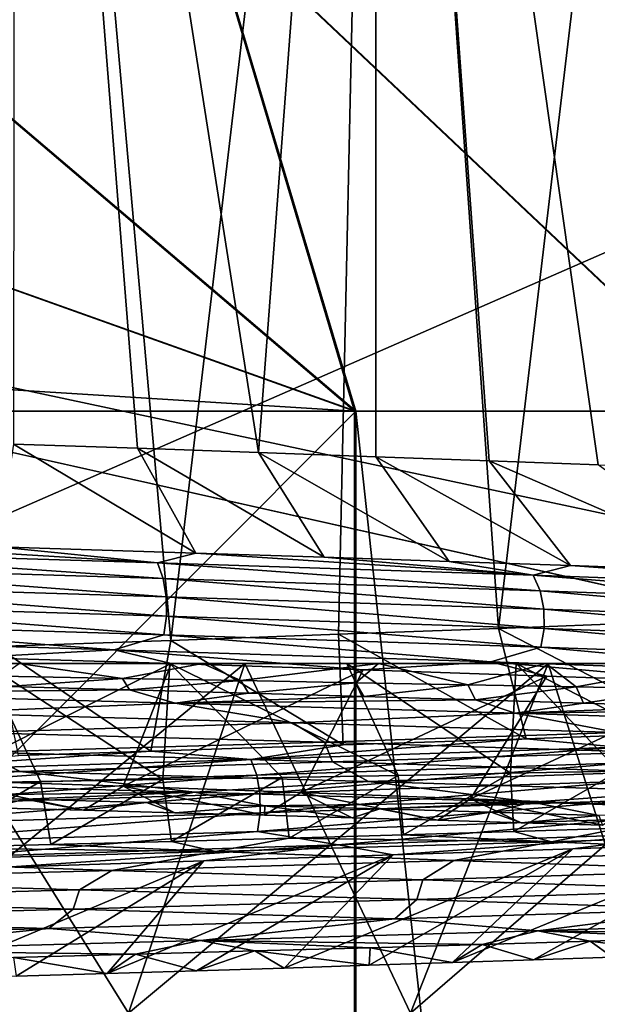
# Model space of a CAD drawing. Header units: metres. Extents: x -206 to 75, y -104 to 104.
# Tile 812 of 1056: x 5.65 to 7.94, y -53.35 to -49.45. Entities that reach past the tile are written whole.
import ezdxf

# ---------------------------------------------------------------- set-up
doc = ezdxf.new("R2010")
doc.units = ezdxf.units.M
doc.layers.add('solid_01_1-CONSUMER_THERM_B_125288', color=7, linetype='CONTINUOUS')

msp = doc.modelspace()

# ---------------------------------------------------------------- linework, layer by layer
at = {"layer": 'solid_01_1-CONSUMER_THERM_B_125288'}
for points in [[(-27.776106, 66.214066), (28.050987, 67.836098), (-27.757145, -66.232315)], [(28.050987, 67.836098), (-27.757065, -66.785934), (-27.757145, -66.232315)], [(28.050987, 67.836098), (27.851068, 67.319839), (-27.757065, -66.785934)], [(27.851068, 67.319839), (27.74942, 66.775635), (-27.757065, -66.785934)], [(27.74942, 66.775635), (-28.058632, -67.846397), (-27.858715, -67.330139)], [(27.74942, 66.775635), (27.749498, 66.222015), (-28.058632, -67.846397)], [(27.74942, 66.775635), (-27.858715, -67.330139), (-27.757065, -66.785934)], [(27.749498, 66.222015), (27.768459, -66.224365), (-28.058632, -67.846397)], [(5.637405, -45.000011, 35.375755), (6.251666, -51.907669, 35.03466), (5.559256, -51.931881, 35.415909)], [(5.634249, -45.000011, 13.622613), (5.628155, -51.129448, 13.619456), (6.119591, -51.146355, 13.888075)], [(5.634249, -45.000011, 13.622613), (6.598757, -51.163094, 14.179207), (7.062924, -45.000008, 14.491133)], [(5.634249, -45.000011, 13.622613), (6.119591, -51.146355, 13.888075), (6.598757, -51.163094, 14.179207)], [(5.637405, -45.000011, 35.375755), (7.065768, -45.000008, 34.506863), (6.251666, -51.907669, 35.03466)], [(7.065768, -45.000008, 34.506863), (6.915274, -51.88369, 34.611446), (6.251666, -51.907669, 35.03466)], [(7.062924, -45.000008, 14.491133), (6.598757, -51.163094, 14.179207), (7.063466, -51.179642, 14.491514)], [(7.065768, -45.000008, 34.506863), (7.549497, -51.860214, 34.147144), (6.915274, -51.88369, 34.611446)], [(7.062924, -45.000008, 14.491133), (7.063466, -51.179642, 14.491514), (7.512407, -51.196014, 14.823943)], [(7.062924, -45.000008, 14.491133), (7.512407, -51.196014, 14.823943), (7.944448, -51.212246, 15.175406)], [(7.062924, -45.000008, 14.491133), (7.944448, -51.212246, 15.175406), (8.359434, -51.228466, 15.54555)], [(7.062924, -45.000008, 14.491133), (8.359434, -51.228466, 15.54555), (8.35999, -45.000008, 15.546066)], [(7.065768, -45.000008, 34.506863), (8.362544, -45.000008, 33.451546), (7.549497, -51.860214, 34.147144)], [(8.362544, -45.000008, 33.451546), (8.153543, -51.837158, 33.642323), (7.549497, -51.860214, 34.147144)], [(-18.213459, -45.817539, 1.5), (-19.476553, -45.904934, 1.5), (69.506912, -74.995201, 1.5)], [(35.395393, -57.260349, 1.5), (18.218929, -45.812325, 1.5), (-18.213459, -45.817539, 1.5)], [(37.092922, -58.218811, 1.5), (-18.213459, -45.817539, 1.5), (69.506912, -74.995201, 1.5)], [(37.092922, -58.218811, 1.5), (35.395393, -57.260349, 1.5), (-18.213459, -45.817539, 1.5)], [(-19.476553, -45.904934, 1.5), (-20.110367, -46.015713, 1.5), (69.506912, -74.995201, 1.5)], [(-20.110367, -46.015713, 1.5), (-20.738798, -46.171688, 1.5), (69.506912, -74.995201, 1.5)], [(-20.738798, -46.171688, 1.5), (-21.356617, -46.372227, 1.5), (69.506912, -74.995201, 1.5)], [(-21.356617, -46.372227, 1.5), (-21.958729, -46.615906, 1.5), (69.506912, -74.995201, 1.5)], [(-38.864662, -46.52047, 75.400002), (-54.590946, -63.612965, 75.400002), (54.609055, -63.597332, 75.400002)], [(-37.59338, -46.610531, 75.400002), (-38.864662, -46.52047, 75.400002), (54.609055, -63.597332, 75.400002)], [(37.606621, -46.599766, 75.400002), (-37.59338, -46.610531, 75.400002), (54.609055, -63.597332, 75.400002)], [(-21.958729, -46.615906, 1.5), (-22.540312, -46.900536, 1.5), (69.506912, -74.995201, 1.5)], [(-22.540312, -46.900536, 1.5), (-23.096958, -47.223244, 1.5), (69.506912, -74.995201, 1.5)], [(-23.096958, -47.223244, 1.5), (-24.120508, -47.968487, 1.5), (69.506912, -74.995201, 1.5)], [(-24.120508, -47.968487, 1.5), (-33.833458, -56.120991, 1.5), (69.506912, -74.995201, 1.5)], [(-11.99159, -59.106865, 72.400002), (-11.993093, -48.606865, 72.400002), (12.006907, -48.603428, 72.400002)], [(-11.99159, -59.106865, 72.400002), (12.006907, -48.603428, 72.400002), (12.00841, -59.103428, 72.400002)], [(6.979857, -50.999832, 8.998974), (4.633029, -49.000019, 10.23322), (6.384653, -49.000019, 10.92642)], [(4.898106, -50.256016, 8.99928), (4.633029, -49.000019, 10.23322), (6.979857, -50.999832, 8.998974)], [(6.984415, -50.999832, 39.998974), (6.388644, -49.000019, 38.071701), (4.637223, -49.000019, 38.765415)], [(4.902663, -50.256016, 39.999279), (6.984415, -50.999832, 39.998974), (4.637223, -49.000019, 38.765415)], [(8.497826, -50.999832, 9.776308), (6.384653, -49.000019, 10.92642), (8.035678, -49.000019, 11.833759)], [(8.497826, -50.999832, 9.776308), (6.979857, -50.999832, 8.998974), (6.384653, -49.000019, 10.92642)], [(8.502154, -50.999832, 39.221191), (8.039402, -49.000019, 37.163879), (6.388644, -49.000019, 38.071701)], [(6.984415, -50.999832, 39.998974), (8.502154, -50.999832, 39.221191), (6.388644, -49.000019, 38.071701)], [(-4.902716, -50.25602, 9.000721), (6.979857, -50.999832, 8.998974), (-6.984468, -50.99984, 9.001026)], [(-6.97991, -50.99984, 40.001026), (6.984415, -50.999832, 39.998974), (4.902663, -50.256016, 39.999279)], [(4.898106, -50.256016, 8.99928), (6.979857, -50.999832, 8.998974), (-4.902716, -50.25602, 9.000721)], [(-6.984468, -50.99984, 9.001026), (6.979857, -50.999832, 8.998974), (6.979864, -65, 8.998974)], [(-6.984461, -65, 9.001026), (-6.984468, -50.99984, 9.001026), (6.979864, -65, 8.998974)], [(-6.979903, -65, 40.001026), (6.984415, -50.999832, 39.998974), (-6.97991, -50.99984, 40.001026)], [(-6.979903, -65, 40.001026), (6.984422, -65, 39.998974), (6.984415, -50.999832, 39.998974)], [(8.497826, -50.999832, 9.776308), (6.979864, -65, 8.998974), (6.979857, -50.999832, 8.998974)], [(8.497826, -50.999832, 9.776308), (8.497832, -65, 9.776308), (6.979864, -65, 8.998974)], [(8.502161, -65, 39.221191), (8.502154, -50.999832, 39.221191), (6.984415, -50.999832, 39.998974)], [(6.984422, -65, 39.998974), (8.502161, -65, 39.221191), (6.984415, -50.999832, 39.998974)], [(5.628155, -51.129448, 13.619456), (5.564412, -51.53706, 12.630184), (6.350884, -51.56189, 13.032304)], [(6.119591, -51.146355, 13.888075), (5.628155, -51.129448, 13.619456), (6.350884, -51.56189, 13.032304)], [(6.119591, -51.146355, 13.888075), (6.350884, -51.56189, 13.032304), (6.859643, -51.578365, 13.329285)], [(6.598757, -51.163094, 14.179207), (6.119591, -51.146355, 13.888075), (6.859643, -51.578365, 13.329285)], [(6.598757, -51.163094, 14.179207), (6.859643, -51.578365, 13.329285), (7.35463, -51.594761, 13.648607)], [(7.063466, -51.179642, 14.491514), (6.598757, -51.163094, 14.179207), (7.35463, -51.594761, 13.648607)], [(7.063466, -51.179642, 14.491514), (7.35463, -51.594761, 13.648607), (7.834752, -51.611088, 13.989571)], [(7.512407, -51.196014, 14.823943), (7.063466, -51.179642, 14.491514), (7.834752, -51.611088, 13.989571)], [(7.512407, -51.196014, 14.823943), (7.834752, -51.611088, 13.989571), (8.524158, -51.635464, 14.539523)], [(7.944448, -51.212246, 15.175406), (7.512407, -51.196014, 14.823943), (8.524158, -51.635464, 14.539523)], [(6.199406, -51.600639, 12.880086), (4.75429, -51.512177, 12.282291), (4.603261, -51.551922, 12.157966)], [(6.199406, -51.600639, 12.880086), (5.564412, -51.53706, 12.630184), (4.75429, -51.512177, 12.282291)], [(4.603261, -51.551922, 12.157966), (4.619439, -51.61417, 12.114591), (6.221193, -51.662888, 12.83925)], [(6.199406, -51.600639, 12.880086), (4.603261, -51.551922, 12.157966), (6.221193, -51.662888, 12.83925)], [(6.199406, -51.600639, 12.880086), (6.350884, -51.56189, 13.032304), (5.564412, -51.53706, 12.630184)], [(7.687332, -51.649361, 13.805741), (6.350884, -51.56189, 13.032304), (6.199406, -51.600639, 12.880086)], [(7.687332, -51.649361, 13.805741), (6.859643, -51.578365, 13.329285), (6.350884, -51.56189, 13.032304)], [(7.687332, -51.649361, 13.805741), (7.35463, -51.594761, 13.648607), (6.859643, -51.578365, 13.329285)], [(7.687332, -51.649361, 13.805741), (7.834752, -51.611088, 13.989571), (7.35463, -51.594761, 13.648607)], [(4.619439, -51.61417, 12.114591), (4.628491, -51.686874, 12.090322), (6.233385, -51.735592, 12.816401)], [(6.221193, -51.662888, 12.83925), (4.619439, -51.61417, 12.114591), (6.233385, -51.735592, 12.816401)], [(6.199406, -51.600639, 12.880086), (6.221193, -51.662888, 12.83925), (7.714348, -51.711605, 13.768158)], [(7.687332, -51.649361, 13.805741), (6.199406, -51.600639, 12.880086), (7.714348, -51.711605, 13.768158)], [(9.040133, -51.698078, 14.918617), (7.834752, -51.611088, 13.989571), (7.687332, -51.649361, 13.805741)], [(9.040133, -51.698078, 14.918617), (8.524158, -51.635464, 14.539523), (7.834752, -51.611088, 13.989571)], [(6.221193, -51.662888, 12.83925), (6.233385, -51.735592, 12.816401), (7.729465, -51.784313, 13.74713)], [(7.714348, -51.711605, 13.768158), (6.221193, -51.662888, 12.83925), (7.729465, -51.784313, 13.74713)], [(7.687332, -51.649361, 13.805741), (7.714348, -51.711605, 13.768158), (9.071904, -51.760326, 14.884945)], [(9.040133, -51.698078, 14.918617), (7.687332, -51.649361, 13.805741), (9.071904, -51.760326, 14.884945)], [(4.628491, -51.686874, 12.090322), (4.629097, -51.763462, 12.088704), (6.2342, -51.81218, 12.814878)], [(6.233385, -51.735592, 12.816401), (4.628491, -51.686874, 12.090322), (6.2342, -51.81218, 12.814878)], [(7.714348, -51.711605, 13.768158), (7.729465, -51.784313, 13.74713), (9.089682, -51.833031, 14.866106)], [(9.071904, -51.760326, 14.884945), (7.714348, -51.711605, 13.768158), (9.089682, -51.833031, 14.866106)], [(6.233385, -51.735592, 12.816401), (6.2342, -51.81218, 12.814878), (7.730475, -51.860897, 13.745728)], [(7.729465, -51.784313, 13.74713), (6.233385, -51.735592, 12.816401), (7.730475, -51.860897, 13.745728)], [(4.629097, -51.763462, 12.088704), (4.621205, -51.837269, 12.109865), (6.223571, -51.885986, 12.834802)], [(6.2342, -51.81218, 12.814878), (4.629097, -51.763462, 12.088704), (6.223571, -51.885986, 12.834802)], [(7.729465, -51.784313, 13.74713), (7.730475, -51.860897, 13.745728), (9.090869, -51.909618, 14.864849)], [(9.089682, -51.833031, 14.866106), (7.729465, -51.784313, 13.74713), (9.090869, -51.909618, 14.864849)], [(6.2342, -51.81218, 12.814878), (6.223571, -51.885986, 12.834802), (7.717296, -51.934704, 13.764065)], [(7.730475, -51.860897, 13.745728), (6.2342, -51.81218, 12.814878), (7.717296, -51.934704, 13.764065)], [(4.621205, -51.837269, 12.109865), (4.431396, -51.896381, 12.086535), (6.027381, -51.944756, 12.780844)], [(6.223571, -51.885986, 12.834802), (4.621205, -51.837269, 12.109865), (6.027381, -51.944756, 12.780844)], [(7.65872, -52.297695, 35.141525), (6.915274, -51.88369, 34.611446), (7.549497, -51.860214, 34.147144)], [(8.347954, -52.273476, 34.60944), (7.549497, -51.860214, 34.147144), (8.153543, -51.837158, 33.642323)], [(8.347954, -52.273476, 34.60944), (7.65872, -52.297695, 35.141525), (7.549497, -51.860214, 34.147144)], [(7.730475, -51.860897, 13.745728), (7.717296, -51.934704, 13.764065), (9.07537, -51.983425, 14.881278)], [(9.090869, -51.909618, 14.864849), (7.730475, -51.860897, 13.745728), (9.07537, -51.983425, 14.881278)], [(4.431396, -51.896381, 12.086535), (5.466235, -51.975426, 12.573194), (6.027381, -51.944756, 12.780844)], [(6.172998, -52.346989, 36.065464), (5.559256, -51.931881, 35.415909), (6.251666, -51.907669, 35.03466)], [(6.223571, -51.885986, 12.834802), (6.027381, -51.944756, 12.780844), (7.51961, -51.99313, 13.677759)], [(6.934391, -52.322182, 35.626575), (6.172998, -52.346989, 36.065464), (6.251666, -51.907669, 35.03466)], [(7.717296, -51.934704, 13.764065), (6.223571, -51.885986, 12.834802), (7.51961, -51.99313, 13.677759)], [(6.934391, -52.322182, 35.626575), (6.251666, -51.907669, 35.03466), (6.915274, -51.88369, 34.611446)], [(7.65872, -52.297695, 35.141525), (6.934391, -52.322182, 35.626575), (6.915274, -51.88369, 34.611446)], [(6.027381, -51.944756, 12.780844), (5.466235, -51.975426, 12.573194), (6.253427, -51.999786, 12.967092)], [(6.172998, -52.346989, 36.065464), (5.647593, -52.363583, 36.330368), (5.559256, -51.931881, 35.415909)], [(6.027381, -51.944756, 12.780844), (6.253427, -51.999786, 12.967092), (7.01301, -52.024315, 13.412712)], [(6.027381, -51.944756, 12.780844), (7.01301, -52.024315, 13.412712), (7.51961, -51.99313, 13.677759)], [(7.717296, -51.934704, 13.764065), (7.51961, -51.99313, 13.677759), (8.88173, -52.041504, 14.761302)], [(9.07537, -51.983425, 14.881278), (7.717296, -51.934704, 13.764065), (8.88173, -52.041504, 14.761302)], [(6.253427, -51.999786, 12.967092), (5.466235, -51.975426, 12.573194), (5.332778, -52.461922, 13.47168)], [(4.853693, -53.385639, 15.132814), (6.083986, -53.385639, 15.880974), (5.221698, -52, 14.422485)], [(4.853693, -53.385639, 33.867184), (5.221698, -52, 34.577515), (6.545297, -52, 33.772621)], [(6.083986, -53.385639, 33.119026), (4.853693, -53.385639, 33.867184), (6.545297, -52, 33.772621)], [(5.221698, -52, 14.422485), (6.545297, -52, 15.22738), (5.651241, -52, 13.687812)], [(5.221698, -52, 34.577515), (5.51576, -52, 35.381927), (6.247261, -52, 34.979111)], [(6.545297, -52, 33.772621), (5.221698, -52, 34.577515), (6.247261, -52, 34.979111)], [(6.083986, -53.385639, 15.880974), (6.545297, -52, 15.22738), (5.221698, -52, 14.422485)], [(5.734674, -52.467823, 35.795452), (5.51576, -52, 35.381927), (5.238002, -52.476181, 36.04335)], [(6.253427, -51.999786, 12.967092), (5.332778, -52.461922, 13.47168), (6.063407, -52.48621, 13.855872)], [(6.220101, -52.45948, 35.526005), (6.247261, -52, 34.979111), (5.51576, -52, 35.381927)], [(6.220101, -52.45948, 35.526005), (5.51576, -52, 35.381927), (5.734674, -52.467823, 35.795452)], [(5.579211, -52.050243, 13.594001), (5.651241, -52, 13.687812), (6.059681, -52.058674, 13.843766)], [(6.545297, -52, 15.22738), (6.377669, -52, 14.099748), (5.651241, -52, 13.687812)], [(6.059681, -52.058674, 13.843766), (5.651241, -52, 13.687812), (6.377669, -52, 14.099748)], [(6.059681, -52.058674, 13.843766), (6.377669, -52, 14.099748), (6.528323, -52.067093, 14.114309)], [(7.01301, -52.024315, 13.412712), (6.253427, -51.999786, 12.967092), (6.063407, -52.48621, 13.855872)], [(7.01301, -52.024315, 13.412712), (6.063407, -52.48621, 13.855872), (6.766506, -52.510914, 14.288402)], [(6.083986, -53.385639, 15.880974), (7.200944, -53.385639, 16.789688), (6.545297, -52, 15.22738)], [(6.083986, -53.385639, 33.119026), (6.545297, -52, 33.772621), (7.746971, -52, 32.794987)], [(7.200944, -53.385639, 32.210312), (6.083986, -53.385639, 33.119026), (7.746971, -52, 32.794987)], [(6.69303, -52.451172, 35.23571), (6.247261, -52, 34.979111), (6.220101, -52.45948, 35.526005)], [(6.545297, -52, 33.772621), (6.247261, -52, 34.979111), (6.949482, -52, 34.527199)], [(7.152272, -52.44289, 34.925339), (6.949482, -52, 34.527199), (6.247261, -52, 34.979111)], [(7.152272, -52.44289, 34.925339), (6.247261, -52, 34.979111), (6.69303, -52.451172, 35.23571)], [(6.545297, -52, 15.22738), (7.074219, -52, 14.560416), (6.377669, -52, 14.099748)], [(6.528323, -52.067093, 14.114309), (6.377669, -52, 14.099748), (7.074219, -52, 14.560416)], [(6.528323, -52.067093, 14.114309), (7.074219, -52, 14.560416), (6.984536, -52.075481, 14.405264)], [(6.545297, -52, 15.22738), (7.746971, -52, 16.205011), (7.074219, -52, 14.560416)], [(6.545297, -52, 33.772621), (6.949482, -52, 34.527199), (7.619144, -52, 34.028309)], [(7.746971, -52, 32.794987), (6.545297, -52, 33.772621), (7.619144, -52, 34.028309)], [(7.200944, -53.385639, 16.789688), (7.746971, -52, 16.205011), (6.545297, -52, 15.22738)], [(7.741177, -52.049011, 13.907801), (7.01301, -52.024315, 13.412712), (6.766506, -52.510914, 14.288402)], [(7.596946, -52.434612, 34.595535), (7.619144, -52, 34.028309), (6.949482, -52, 34.527199)], [(7.596946, -52.434612, 34.595535), (6.949482, -52, 34.527199), (7.152272, -52.44289, 34.925339)], [(6.984536, -52.075481, 14.405264), (7.074219, -52, 14.560416), (7.427696, -52.08382, 14.71626)], [(7.51961, -51.99313, 13.677759), (7.01301, -52.024315, 13.412712), (7.741177, -52.049011, 13.907801)], [(7.746971, -52, 16.205011), (7.737625, -52, 15.067659), (7.074219, -52, 14.560416)], [(7.427696, -52.08382, 14.71626), (7.074219, -52, 14.560416), (7.737625, -52, 15.067659)], [(7.200944, -53.385639, 16.789688), (8.183762, -53.385639, 17.842031), (7.746971, -52, 16.205011)], [(7.200944, -53.385639, 32.210312), (7.746971, -52, 32.794987), (8.80433, -52, 31.662832)], [(8.183762, -53.385639, 31.157969), (7.200944, -53.385639, 32.210312), (8.80433, -52, 31.662832)], [(7.427696, -52.08382, 14.71626), (7.737625, -52, 15.067659), (7.857457, -52.092159, 15.047088)], [(7.51961, -51.99313, 13.677759), (7.741177, -52.049011, 13.907801), (8.43387, -52.073807, 14.449633)], [(7.51961, -51.99313, 13.677759), (8.43387, -52.073807, 14.449633), (8.88173, -52.041504, 14.761302)], [(8.026238, -52.4263, 34.246944), (7.619144, -52, 34.028309), (7.596946, -52.434612, 34.595535)], [(7.746971, -52, 32.794987), (7.619144, -52, 34.028309), (8.253117, -52, 33.484768)], [(8.439839, -52.417946, 33.879856), (8.253117, -52, 33.484768), (7.619144, -52, 34.028309)], [(8.439839, -52.417946, 33.879856), (7.619144, -52, 34.028309), (8.026238, -52.4263, 34.246944)], [(7.746971, -52, 16.205011), (8.364777, -52, 15.6191), (7.737625, -52, 15.067659)], [(7.857457, -52.092159, 15.047088), (7.737625, -52, 15.067659), (8.364777, -52, 15.6191)], [(7.746971, -52, 16.205011), (8.80433, -52, 17.337168), (8.364777, -52, 15.6191)], [(8.80433, -52, 31.662832), (7.746971, -52, 32.794987), (8.253117, -52, 33.484768)], [(8.183762, -53.385639, 17.842031), (8.80433, -52, 17.337168), (7.746971, -52, 16.205011)], [(7.857457, -52.092159, 15.047088), (8.364777, -52, 15.6191), (8.272682, -52.100517, 15.396952)], [(5.605179, -52.091278, 13.692652), (5.579211, -52.050243, 13.594001), (6.059681, -52.058674, 13.843766)], [(6.088322, -52.104343, 13.957025), (5.605179, -52.091278, 13.692652), (6.059681, -52.058674, 13.843766)], [(6.088322, -52.104343, 13.957025), (6.059681, -52.058674, 13.843766), (6.528323, -52.067093, 14.114309)], [(7.741177, -52.049011, 13.907801), (6.766506, -52.510914, 14.288402), (7.438886, -52.536018, 14.767308)], [(8.43387, -52.073807, 14.449633), (7.741177, -52.049011, 13.907801), (7.438886, -52.536018, 14.767308)], [(4.807567, -52.117558, 13.382776), (5.605179, -52.091278, 13.692652), (6.088322, -52.104343, 13.957025)], [(4.807567, -52.117558, 13.382776), (6.088322, -52.104343, 13.957025), (6.269435, -52.156792, 14.136046)], [(6.559037, -52.117409, 14.243076), (6.088322, -52.104343, 13.957025), (6.528323, -52.067093, 14.114309)], [(6.269435, -52.156792, 14.136046), (6.088322, -52.104343, 13.957025), (6.559037, -52.117409, 14.243076)], [(6.559037, -52.117409, 14.243076), (6.528323, -52.067093, 14.114309), (6.984536, -52.075481, 14.405264)], [(7.01629, -52.130478, 14.550348), (6.559037, -52.117409, 14.243076), (6.984536, -52.075481, 14.405264)], [(7.01629, -52.130478, 14.550348), (6.984536, -52.075481, 14.405264), (7.427696, -52.08382, 14.71626)], [(7.459199, -52.143547, 14.878184), (7.01629, -52.130478, 14.550348), (7.427696, -52.08382, 14.71626)], [(7.459199, -52.143547, 14.878184), (7.427696, -52.08382, 14.71626), (7.857457, -52.092159, 15.047088)], [(8.43387, -52.073807, 14.449633), (7.438886, -52.536018, 14.767308), (8.077494, -52.561363, 15.290418)], [(7.886883, -52.15662, 15.225771), (7.459199, -52.143547, 14.878184), (7.857457, -52.092159, 15.047088)], [(7.886883, -52.15662, 15.225771), (7.857457, -52.092159, 15.047088), (8.272682, -52.100517, 15.396952)], [(8.298449, -52.169693, 15.59227), (7.886883, -52.15662, 15.225771), (8.272682, -52.100517, 15.396952)], [(4.807567, -52.117558, 13.382776), (6.269435, -52.156792, 14.136046), (5.322405, -52.195061, 13.670041)], [(6.269435, -52.156792, 14.136046), (6.559037, -52.117409, 14.243076), (7.01629, -52.130478, 14.550348)], [(6.269435, -52.156792, 14.136046), (7.01629, -52.130478, 14.550348), (7.459199, -52.143547, 14.878184)], [(6.269435, -52.156792, 14.136046), (7.459199, -52.143547, 14.878184), (7.615252, -52.196022, 15.080972)], [(7.615252, -52.196022, 15.080972), (7.459199, -52.143547, 14.878184), (7.886883, -52.15662, 15.225771)], [(6.269435, -52.156792, 14.136046), (6.733469, -52.234089, 14.485664), (5.322405, -52.195061, 13.670041)], [(6.269435, -52.156792, 14.136046), (7.615252, -52.196022, 15.080972), (6.733469, -52.234089, 14.485664)], [(7.615252, -52.196022, 15.080972), (7.886883, -52.15662, 15.225771), (8.298449, -52.169693, 15.59227)], [(7.615252, -52.196022, 15.080972), (8.298449, -52.169693, 15.59227), (8.692978, -52.182758, 15.976797)], [(7.615252, -52.196022, 15.080972), (8.692978, -52.182758, 15.976797), (8.820941, -52.235256, 16.199465)], [(5.322405, -52.195061, 13.670041), (6.733469, -52.234089, 14.485664), (5.466801, -52.272785, 13.769507)], [(7.615252, -52.196022, 15.080972), (8.02121, -52.273121, 15.484773), (6.733469, -52.234089, 14.485664)], [(7.615252, -52.196022, 15.080972), (8.820941, -52.235256, 16.199465), (8.02121, -52.273121, 15.484773)], [(6.733469, -52.234089, 14.485664), (6.861014, -52.311756, 14.602315), (5.466801, -52.272785, 13.769507)], [(6.733469, -52.234089, 14.485664), (8.02121, -52.273121, 15.484773), (6.861014, -52.311756, 14.602315)], [(5.466801, -52.272785, 13.769507), (6.861014, -52.311756, 14.602315), (5.50069, -52.35062, 13.786753)], [(6.568748, -52.380135, 35.917545), (6.934391, -52.322182, 35.626575), (7.65872, -52.297695, 35.141525)], [(6.568748, -52.380135, 35.917545), (7.65872, -52.297695, 35.141525), (8.025874, -52.331417, 34.946407)], [(8.02121, -52.273121, 15.484773), (8.130039, -52.350723, 15.615856), (6.861014, -52.311756, 14.602315)], [(8.025874, -52.331417, 34.946407), (7.65872, -52.297695, 35.141525), (8.347954, -52.273476, 34.60944)], [(6.861014, -52.311756, 14.602315), (6.891807, -52.389576, 14.623665), (5.50069, -52.35062, 13.786753)], [(6.568748, -52.380135, 35.917545), (6.172998, -52.346989, 36.065464), (6.934391, -52.322182, 35.626575)], [(6.568748, -52.380135, 35.917545), (8.025874, -52.331417, 34.946407), (6.591832, -52.442383, 35.957672)], [(8.025874, -52.331417, 34.946407), (8.054079, -52.393665, 34.98312), (6.591832, -52.442383, 35.957672)], [(6.861014, -52.311756, 14.602315), (8.130039, -52.350723, 15.615856), (6.891807, -52.389576, 14.623665)], [(5.50069, -52.35062, 13.786753), (5.654625, -52.428009, 13.839385), (4.171352, -52.389107, 13.17662)], [(4.99446, -52.428852, 36.686356), (5.647593, -52.363583, 36.330368), (6.172998, -52.346989, 36.065464)], [(4.99446, -52.428852, 36.686356), (6.172998, -52.346989, 36.065464), (6.568748, -52.380135, 35.917545)], [(5.50069, -52.35062, 13.786753), (6.891807, -52.389576, 14.623665), (5.654625, -52.428009, 13.839385)], [(8.130039, -52.350723, 15.615856), (8.157281, -52.428532, 15.640781), (6.891807, -52.389576, 14.623665)], [(4.171352, -52.389107, 13.17662), (5.654625, -52.428009, 13.839385), (4.889971, -52.470589, 13.418457)], [(4.99446, -52.428852, 36.686356), (6.568748, -52.380135, 35.917545), (5.012011, -52.4911, 36.729183)], [(6.568748, -52.380135, 35.917545), (6.591832, -52.442383, 35.957672), (5.012011, -52.4911, 36.729183)], [(6.891807, -52.389576, 14.623665), (7.035299, -52.466911, 14.695243), (5.654625, -52.428009, 13.839385)], [(6.591832, -52.442383, 35.957672), (8.054079, -52.393665, 34.98312), (6.604746, -52.515087, 35.980122)], [(8.054079, -52.393665, 34.98312), (8.069859, -52.46637, 35.003662), (6.604746, -52.515087, 35.980122)], [(6.891807, -52.389576, 14.623665), (8.157281, -52.428532, 15.640781), (7.035299, -52.466911, 14.695243)], [(5.654625, -52.428009, 13.839385), (6.345137, -52.509792, 14.18186), (4.889971, -52.470589, 13.418457)], [(5.012011, -52.4911, 36.729183), (6.591832, -52.442383, 35.957672), (5.021829, -52.563805, 36.753147)], [(6.591832, -52.442383, 35.957672), (6.604746, -52.515087, 35.980122), (5.021829, -52.563805, 36.753147)], [(5.654625, -52.428009, 13.839385), (7.035299, -52.466911, 14.695243), (6.345137, -52.509792, 14.18186)], [(6.254695, -52.704468, 34.944679), (6.69303, -52.451172, 35.23571), (6.220101, -52.45948, 35.526005)], [(6.254695, -52.704468, 34.944679), (6.720506, -52.69141, 34.651199), (6.69303, -52.451172, 35.23571)], [(6.720506, -52.69141, 34.651199), (7.152272, -52.44289, 34.925339), (6.69303, -52.451172, 35.23571)], [(6.720506, -52.69141, 34.651199), (7.17278, -52.678349, 34.336971), (7.152272, -52.44289, 34.925339)], [(8.157281, -52.428532, 15.640781), (8.288186, -52.505814, 15.729391), (7.035299, -52.466911, 14.695243)], [(7.17278, -52.678349, 34.336971), (7.596946, -52.434612, 34.595535), (7.152272, -52.44289, 34.925339)], [(7.17278, -52.678349, 34.336971), (7.610403, -52.665287, 34.002708), (7.596946, -52.434612, 34.595535)], [(7.610403, -52.665287, 34.002708), (8.026238, -52.4263, 34.246944), (7.596946, -52.434612, 34.595535)], [(7.610403, -52.665287, 34.002708), (8.032349, -52.652225, 33.649086), (8.026238, -52.4263, 34.246944)], [(4.889971, -52.470589, 13.418457), (6.345137, -52.509792, 14.18186), (5.178874, -52.523693, 13.482139)], [(5.286643, -52.730564, 35.466888), (5.734674, -52.467823, 35.795452), (5.238002, -52.476181, 36.04335)], [(5.286643, -52.730564, 35.466888), (5.776436, -52.717518, 35.216755), (5.734674, -52.467823, 35.795452)], [(5.905631, -52.58131, 13.767531), (6.063407, -52.48621, 13.855872), (5.332778, -52.461922, 13.47168)], [(5.536542, -52.571556, 13.572554), (5.905631, -52.58131, 13.767531), (5.332778, -52.461922, 13.47168)], [(5.776436, -52.717518, 35.216755), (6.220101, -52.45948, 35.526005), (5.734674, -52.467823, 35.795452)], [(5.776436, -52.717518, 35.216755), (6.254695, -52.704468, 34.944679), (6.220101, -52.45948, 35.526005)], [(5.905631, -52.58131, 13.767531), (6.267862, -52.591122, 13.97497), (6.063407, -52.48621, 13.855872)], [(6.622815, -52.600986, 14.19463), (6.766506, -52.510914, 14.288402), (6.063407, -52.48621, 13.855872)], [(6.267862, -52.591122, 13.97497), (6.622815, -52.600986, 14.19463), (6.063407, -52.48621, 13.855872)], [(7.035299, -52.466911, 14.695243), (7.683016, -52.548996, 15.135839), (6.345137, -52.509792, 14.18186)], [(6.604746, -52.515087, 35.980122), (8.069859, -52.46637, 35.003662), (6.605605, -52.591675, 35.981625)], [(8.069859, -52.46637, 35.003662), (8.07091, -52.542957, 35.005035), (6.605605, -52.591675, 35.981625)], [(7.035299, -52.466911, 14.695243), (8.288186, -52.505814, 15.729391), (7.683016, -52.548996, 15.135839)], [(5.021829, -52.563805, 36.753147), (6.604746, -52.515087, 35.980122), (5.022481, -52.640392, 36.754745)], [(6.604746, -52.515087, 35.980122), (6.605605, -52.591675, 35.981625), (5.022481, -52.640392, 36.754745)], [(6.345137, -52.509792, 14.18186), (5.672712, -52.536758, 13.727873), (5.178874, -52.523693, 13.482139)], [(5.178874, -52.523693, 13.482139), (5.672712, -52.536758, 13.727873), (5.536542, -52.571556, 13.572554)], [(6.345137, -52.509792, 14.18186), (6.154788, -52.549873, 13.99561), (5.672712, -52.536758, 13.727873)], [(6.345137, -52.509792, 14.18186), (6.624146, -52.563011, 14.285033), (6.154788, -52.549873, 13.99561)], [(6.345137, -52.509792, 14.18186), (7.683016, -52.548996, 15.135839), (6.624146, -52.563011, 14.285033)], [(6.622815, -52.600986, 14.19463), (6.970079, -52.610893, 14.426255), (6.766506, -52.510914, 14.288402)], [(7.309251, -52.620823, 14.66958), (7.438886, -52.536018, 14.767308), (6.766506, -52.510914, 14.288402)], [(6.970079, -52.610893, 14.426255), (7.309251, -52.620823, 14.66958), (6.766506, -52.510914, 14.288402)], [(8.288186, -52.505814, 15.729391), (8.879805, -52.5882, 16.262012), (7.683016, -52.548996, 15.135839)], [(5.672712, -52.536758, 13.727873), (5.905631, -52.58131, 13.767531), (5.536542, -52.571556, 13.572554)], [(5.672712, -52.536758, 13.727873), (6.154788, -52.549873, 13.99561), (5.905631, -52.58131, 13.767531)], [(6.154788, -52.549873, 13.99561), (6.267862, -52.591122, 13.97497), (5.905631, -52.58131, 13.767531)], [(6.154788, -52.549873, 13.99561), (6.624146, -52.563011, 14.285033), (6.267862, -52.591122, 13.97497)], [(6.624146, -52.563011, 14.285033), (6.622815, -52.600986, 14.19463), (6.267862, -52.591122, 13.97497)], [(8.07091, -52.542957, 35.005035), (8.057147, -52.616764, 34.987125), (6.59434, -52.665482, 35.962048)], [(6.605605, -52.591675, 35.981625), (8.07091, -52.542957, 35.005035), (6.59434, -52.665482, 35.962048)], [(6.624146, -52.563011, 14.285033), (6.970079, -52.610893, 14.426255), (6.622815, -52.600986, 14.19463)], [(7.683016, -52.548996, 15.135839), (7.079922, -52.576145, 14.595604), (6.624146, -52.563011, 14.285033)], [(6.624146, -52.563011, 14.285033), (7.079922, -52.576145, 14.595604), (6.970079, -52.610893, 14.426255)], [(7.683016, -52.548996, 15.135839), (7.521229, -52.58923, 14.92668), (7.079922, -52.576145, 14.595604)], [(7.309251, -52.620823, 14.66958), (7.639936, -52.63073, 14.924317), (7.438886, -52.536018, 14.767308)], [(7.961749, -52.64061, 15.190174), (8.077494, -52.561363, 15.290418), (7.438886, -52.536018, 14.767308)], [(7.639936, -52.63073, 14.924317), (7.961749, -52.64061, 15.190174), (7.438886, -52.536018, 14.767308)], [(7.683016, -52.548996, 15.135839), (7.947221, -52.602287, 15.277473), (7.521229, -52.58923, 14.92668)], [(7.683016, -52.548996, 15.135839), (8.879805, -52.5882, 16.262012), (7.947221, -52.602287, 15.277473)], [(6.605605, -52.591675, 35.981625), (6.59434, -52.665482, 35.962048), (5.013916, -52.714199, 36.733852)], [(5.022481, -52.640392, 36.754745), (6.605605, -52.591675, 35.981625), (5.013916, -52.714199, 36.733852)], [(7.079922, -52.576145, 14.595604), (7.309251, -52.620823, 14.66958), (6.970079, -52.610893, 14.426255)], [(7.079922, -52.576145, 14.595604), (7.521229, -52.58923, 14.92668), (7.309251, -52.620823, 14.66958)], [(7.521229, -52.58923, 14.92668), (7.639936, -52.63073, 14.924317), (7.309251, -52.620823, 14.66958)], [(7.521229, -52.58923, 14.92668), (7.947221, -52.602287, 15.277473), (7.639936, -52.63073, 14.924317)], [(7.947221, -52.602287, 15.277473), (7.961749, -52.64061, 15.190174), (7.639936, -52.63073, 14.924317)], [(6.59434, -52.665482, 35.962048), (8.057147, -52.616764, 34.987125), (6.913898, -52.718739, 35.721878)], [(8.057147, -52.616764, 34.987125), (8.33179, -52.670364, 34.713848), (6.913898, -52.718739, 35.721878)], [(5.013916, -52.714199, 36.733852), (6.59434, -52.665482, 35.962048), (5.373935, -52.767113, 36.532856)], [(6.59434, -52.665482, 35.962048), (6.913898, -52.718739, 35.721878), (5.373935, -52.767113, 36.532856)], [(7.759807, -52.706043, 33.80061), (7.17278, -52.678349, 34.336971), (6.720506, -52.69141, 34.651199)], [(8.33179, -52.670364, 34.713848), (7.132292, -52.758186, 35.513302), (6.913898, -52.718739, 35.721878)], [(8.33179, -52.670364, 34.713848), (7.844346, -52.734058, 35.018333), (7.132292, -52.758186, 35.513302)], [(7.759807, -52.706043, 33.80061), (7.610403, -52.665287, 34.002708), (7.17278, -52.678349, 34.336971)], [(7.759807, -52.706043, 33.80061), (8.032349, -52.652225, 33.649086), (7.610403, -52.665287, 34.002708)], [(8.947944, -52.666809, 32.663776), (8.032349, -52.652225, 33.649086), (7.759807, -52.706043, 33.80061)], [(8.947944, -52.666809, 32.663776), (7.759807, -52.706043, 33.80061), (8.592853, -52.74147, 32.972755)], [(8.33179, -52.670364, 34.713848), (8.523006, -52.709629, 34.475681), (7.844346, -52.734058, 35.018333)], [(6.428188, -52.745274, 34.76569), (5.776436, -52.717518, 35.216755), (5.286643, -52.730564, 35.466888)], [(6.913898, -52.718739, 35.721878), (5.600386, -52.806591, 36.364151), (5.373935, -52.767113, 36.532856)], [(6.913898, -52.718739, 35.721878), (6.382804, -52.782326, 35.963085), (5.600386, -52.806591, 36.364151)], [(6.428188, -52.745274, 34.76569), (6.254695, -52.704468, 34.944679), (5.776436, -52.717518, 35.216755)], [(6.428188, -52.745274, 34.76569), (6.720506, -52.69141, 34.651199), (6.254695, -52.704468, 34.944679)], [(6.913898, -52.718739, 35.721878), (7.132292, -52.758186, 35.513302), (6.382804, -52.782326, 35.963085)], [(7.759807, -52.706043, 33.80061), (6.720506, -52.69141, 34.651199), (6.428188, -52.745274, 34.76569)], [(7.759807, -52.706043, 33.80061), (6.428188, -52.745274, 34.76569), (7.372645, -52.780499, 34.053181)], [(8.523006, -52.709629, 34.475681), (7.688681, -53.174007, 34.099789), (7.367377, -53.184956, 34.351624)], [(7.844346, -52.734058, 35.018333), (8.523006, -52.709629, 34.475681), (7.367377, -53.184956, 34.351624)], [(7.759807, -52.706043, 33.80061), (7.372645, -52.780499, 34.053181), (8.592853, -52.74147, 32.972755)], [(8.523006, -52.709629, 34.475681), (8.001685, -53.162994, 33.83707), (7.688681, -53.174007, 34.099789)], [(6.428188, -52.745274, 34.76569), (5.286643, -52.730564, 35.466888), (4.978562, -52.784508, 35.542274)], [(6.428188, -52.745274, 34.76569), (4.978562, -52.784508, 35.542274), (6.017852, -52.81953, 34.959476)], [(7.132292, -52.758186, 35.513302), (6.353791, -53.217247, 35.041763), (5.999804, -53.227928, 35.249649)], [(6.382804, -52.782326, 35.963085), (7.132292, -52.758186, 35.513302), (5.999804, -53.227928, 35.249649)], [(6.428188, -52.745274, 34.76569), (6.017852, -52.81953, 34.959476), (7.372645, -52.780499, 34.053181)], [(7.132292, -52.758186, 35.513302), (6.699978, -53.206543, 34.822601), (6.353791, -53.217247, 35.041763)], [(7.844346, -52.734058, 35.018333), (7.037783, -53.195789, 34.592606), (6.699978, -53.206543, 34.822601)], [(7.132292, -52.758186, 35.513302), (7.844346, -52.734058, 35.018333), (6.699978, -53.206543, 34.822601)], [(7.844346, -52.734058, 35.018333), (7.367377, -53.184956, 34.351624), (7.037783, -53.195789, 34.592606)], [(8.592853, -52.74147, 32.972755), (7.372645, -52.780499, 34.053181), (8.477873, -52.818363, 33.053543)], [(4.978562, -52.784508, 35.542274), (4.553687, -52.858559, 35.675461), (6.017852, -52.81953, 34.959476)], [(6.382804, -52.782326, 35.963085), (5.638472, -53.238617, 35.445942), (5.270174, -53.249348, 35.630371)], [(5.600386, -52.806591, 36.364151), (6.382804, -52.782326, 35.963085), (5.270174, -53.249348, 35.630371)], [(6.382804, -52.782326, 35.963085), (5.999804, -53.227928, 35.249649), (5.638472, -53.238617, 35.445942)], [(7.372645, -52.780499, 34.053181), (6.017852, -52.81953, 34.959476), (7.249773, -52.857334, 34.116161)], [(7.372645, -52.780499, 34.053181), (7.249773, -52.857334, 34.116161), (8.477873, -52.818363, 33.053543)], [(6.017852, -52.81953, 34.959476), (4.553687, -52.858559, 35.675461), (5.889845, -52.896305, 35.004169)], [(6.017852, -52.81953, 34.959476), (5.889845, -52.896305, 35.004169), (7.249773, -52.857334, 34.116161)], [(8.477873, -52.818363, 33.053543), (7.249773, -52.857334, 34.116161), (8.456371, -52.896019, 33.074902)], [(4.553687, -52.858559, 35.675461), (4.423159, -52.935272, 35.70153), (5.889845, -52.896305, 35.004169)], [(7.249773, -52.857334, 34.116161), (5.889845, -52.896305, 35.004169), (7.226021, -52.934978, 34.134087)], [(7.249773, -52.857334, 34.116161), (7.226021, -52.934978, 34.134087), (8.456371, -52.896019, 33.074902)], [(5.889845, -52.896305, 35.004169), (4.423159, -52.935272, 35.70153), (5.864388, -52.973934, 35.018486)], [(5.889845, -52.896305, 35.004169), (5.864388, -52.973934, 35.018486), (7.226021, -52.934978, 34.134087)], [(8.456371, -52.896019, 33.074902), (7.226021, -52.934978, 34.134087), (8.381766, -52.972641, 33.181984)], [(4.423159, -52.935272, 35.70153), (4.396518, -53.01289, 35.712074), (5.864388, -52.973934, 35.018486)], [(7.226021, -52.934978, 34.134087), (5.864388, -52.973934, 35.018486), (7.139521, -53.011543, 34.228733)], [(7.226021, -52.934978, 34.134087), (7.139521, -53.011543, 34.228733), (8.381766, -52.972641, 33.181984)], [(5.864388, -52.973934, 35.018486), (4.396518, -53.01289, 35.712074), (5.768032, -53.050446, 35.099594)], [(5.864388, -52.973934, 35.018486), (5.768032, -53.050446, 35.099594), (7.139521, -53.011543, 34.228733)], [(8.381766, -52.972641, 33.181984), (7.139521, -53.011543, 34.228733), (7.705884, -53.058655, 33.845665)], [(8.381766, -52.972641, 33.181984), (7.705884, -53.058655, 33.845665), (8.899776, -53.019451, 32.716713)], [(4.396518, -53.01289, 35.712074), (4.292299, -53.089348, 35.778595), (5.768032, -53.050446, 35.099594)], [(7.139521, -53.011543, 34.228733), (5.768032, -53.050446, 35.099594), (6.369776, -53.097858, 34.802372)], [(7.139521, -53.011543, 34.228733), (6.369776, -53.097858, 34.802372), (7.705884, -53.058655, 33.845665)], [(8.899776, -53.019451, 32.716713), (7.705884, -53.058655, 33.845665), (8.717076, -53.07354, 32.99918)], [(5.768032, -53.050446, 35.099594), (4.292299, -53.089348, 35.778595), (4.916923, -53.137062, 35.570183)], [(5.768032, -53.050446, 35.099594), (4.916923, -53.137062, 35.570183), (6.369776, -53.097858, 34.802372)], [(7.705884, -53.058655, 33.845665), (6.369776, -53.097858, 34.802372), (7.485079, -53.112873, 34.101616)], [(7.705884, -53.058655, 33.845665), (7.485079, -53.112873, 34.101616), (7.912446, -53.099792, 33.752876)], [(7.705884, -53.058655, 33.845665), (7.912446, -53.099792, 33.752876), (8.323318, -53.086666, 33.385235)], [(7.705884, -53.058655, 33.845665), (8.323318, -53.086666, 33.385235), (8.717076, -53.07354, 32.99918)], [(6.369776, -53.097858, 34.802372), (4.916923, -53.137062, 35.570183), (6.112024, -53.152103, 35.028862)], [(6.369776, -53.097858, 34.802372), (6.112024, -53.152103, 35.028862), (6.583806, -53.139019, 34.740383)], [(6.369776, -53.097858, 34.802372), (6.583806, -53.139019, 34.740383), (7.041858, -53.125946, 34.431038)], [(6.369776, -53.097858, 34.802372), (7.041858, -53.125946, 34.431038), (7.485079, -53.112873, 34.101616)], [(7.485079, -53.112873, 34.101616), (7.041858, -53.125946, 34.431038), (7.367377, -53.184956, 34.351624)], [(7.485079, -53.112873, 34.101616), (7.367377, -53.184956, 34.351624), (7.688681, -53.174007, 34.099789)], [(7.912446, -53.099792, 33.752876), (7.485079, -53.112873, 34.101616), (7.688681, -53.174007, 34.099789)], [(7.912446, -53.099792, 33.752876), (7.688681, -53.174007, 34.099789), (8.001685, -53.162994, 33.83707)], [(8.323318, -53.086666, 33.385235), (7.912446, -53.099792, 33.752876), (8.306261, -53.151924, 33.563614)], [(7.912446, -53.099792, 33.752876), (8.001685, -53.162994, 33.83707), (8.306261, -53.151924, 33.563614)], [(4.916923, -53.137062, 35.570183), (5.627955, -53.165195, 35.295574), (6.112024, -53.152103, 35.028862)], [(6.112024, -53.152103, 35.028862), (5.627955, -53.165195, 35.295574), (5.999804, -53.227928, 35.249649)], [(6.112024, -53.152103, 35.028862), (5.999804, -53.227928, 35.249649), (6.353791, -53.217247, 35.041763)], [(6.583806, -53.139019, 34.740383), (6.112024, -53.152103, 35.028862), (6.353791, -53.217247, 35.041763)], [(6.583806, -53.139019, 34.740383), (6.353791, -53.217247, 35.041763), (6.699978, -53.206543, 34.822601)], [(7.041858, -53.125946, 34.431038), (6.583806, -53.139019, 34.740383), (7.037783, -53.195789, 34.592606)], [(6.583806, -53.139019, 34.740383), (6.699978, -53.206543, 34.822601), (7.037783, -53.195789, 34.592606)], [(7.041858, -53.125946, 34.431038), (7.037783, -53.195789, 34.592606), (7.367377, -53.184956, 34.351624)], [(5.627955, -53.165195, 35.295574), (5.638472, -53.238617, 35.445942), (5.999804, -53.227928, 35.249649)]]:
    msp.add_3dface(points, dxfattribs=at)

doc.saveas('drawing.dxf')
